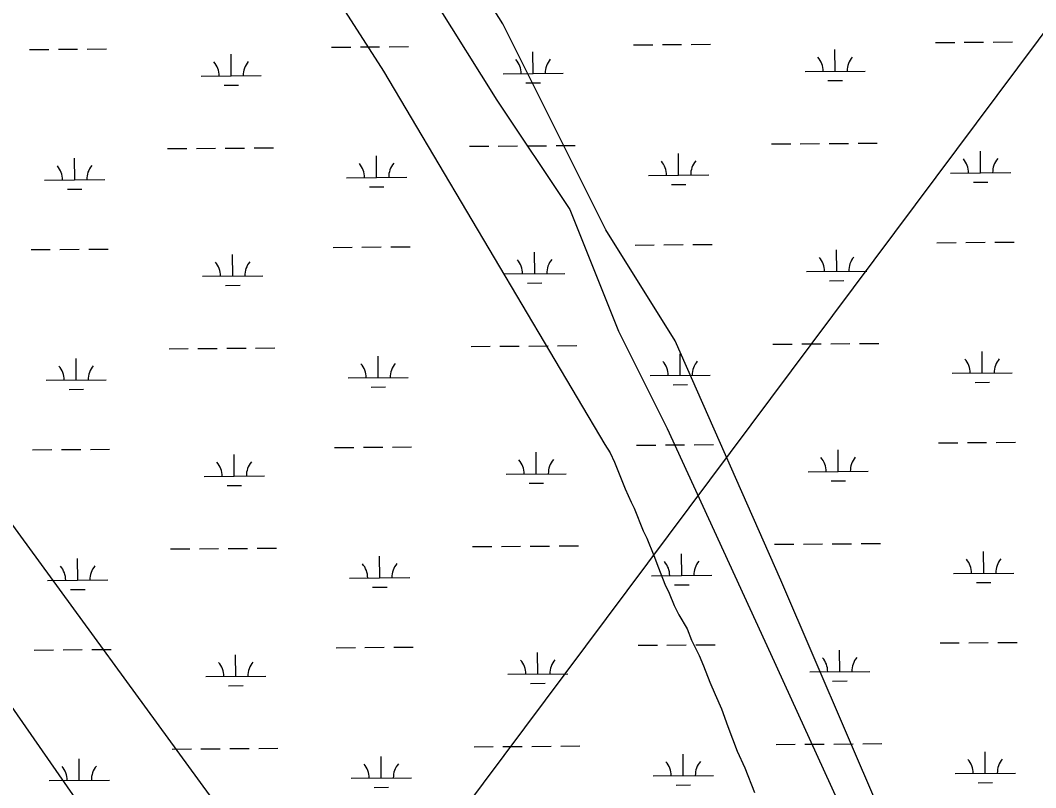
# Model space of a CAD drawing. Extents: x 3540316 to 3578335, y 553172 to 578787.
# Drawn here: x 3567171 to 3568859, y 568761 to 570036 of the extents above; entities that cross this region are included whole.
import ezdxf

# ---------------------------------------------------------------- set-up
doc = ezdxf.new("R2010")
doc.units = 0
for name, color, linetype in [('V-SITE-VEGE', 7, 'Continuous'), ('V-TOPO-BNDY', 7, 'Continuous'), ('V-UTIL-LINE', 7, 'Continuous'), ('V-WETL-SWMP', 7, 'Continuous')]:
    doc.layers.add(name, color=color, linetype=linetype)

msp = doc.modelspace()

# ---------------------------------------------------------------- linework, layer by layer
at = {"layer": 'V-SITE-VEGE'}
for p, q in [((3567973.4, 570030.2), (3566822.5, 571865.6)), ((3567321.7, 570658.9), (3567774.6, 569951.6)), ((3568144.4, 569688.1), (3567973.4, 570030.2)), ((3567774.6, 569951.6), (3568142.9, 569331)), ((3567594.1, 568600.9), (3566639.5, 569907.7)), ((3568259.9, 569503.1), (3568144.4, 569688.1)), ((3568435.5, 569105.5), (3568259.9, 569503.1)), ((3566845.7, 569342.2), (3567510.1, 568386.9)), ((3568142.9, 569331), (3568151.4, 569317)), ((3568151.4, 569317), (3568158.8, 569301.9)), ((3568158.8, 569301.9), (3568176.8, 569257.6)), ((3568176.8, 569257.6), (3568186.3, 569235)), ((3568186.3, 569235), (3568191.6, 569225.2)), ((3568191.6, 569225.2), (3568206.4, 569187.5)), ((3568206.4, 569187.5), (3568212.8, 569175.6)), ((3568212.8, 569175.6), (3568224.4, 569146.5)), ((3568224.4, 569146.5), (3568231.7, 569126)), ((3568231.7, 569126), (3568242.3, 569099)), ((3568242.3, 569099), (3568249.7, 569083.9)), ((3568907, 568005.2), (3568435.5, 569105.5)), ((3568249.7, 569083.9), (3568258.2, 569063.4)), ((3568258.2, 569063.4), (3568265.6, 569048.2)), ((3568265.6, 569048.2), (3568279.4, 569024.5)), ((3568279.4, 569024.5), (3568286.8, 569006.1)), ((3568286.8, 569006.1), (3568299.5, 568980.2)), ((3568299.5, 568980.2), (3568306.9, 568963)), ((3568306.9, 568963), (3568317.5, 568936)), ((3568317.5, 568936), (3568325.9, 568915.5)), ((3568325.9, 568915.5), (3568336.5, 568891.7)), ((3568336.5, 568891.7), (3568347, 568862.6)), ((3568347, 568862.6), (3568362.9, 568821.6)), ((3568362.9, 568821.6), (3568375.6, 568793.5)), ((3568375.6, 568793.5), (3568391.4, 568752.5))]:
    msp.add_line(p, q, dxfattribs=at)
at = {"layer": 'V-TOPO-BNDY'}
msp.add_line((3574076.3, 576984.9), (3560418.9, 558695.9), dxfattribs=at)
at = {"layer": 'V-UTIL-LINE'}
msp.add_lwpolyline([(3567296.1, 570994.9), (3567478, 570701.8), (3567629.6, 570459.3), (3567740.8, 570277.3), (3567862, 570065.1), (3567963.1, 569903.4), (3568084.4, 569721.5), (3568165.2, 569519.4), (3568246.1, 569357.7), (3568417.9, 568983.7), (3568529.1, 568741.2), (3568620, 568518.8), (3568721.1, 568286.4), (3568801.9, 568094.3), (3568852.5, 567882.1), (3568923.2, 567740.6), (3569024.3, 567599.1), (3569074.8, 567467.7), (3569125.3, 567356.6), (3569196.1, 567194.9), (3569236.5, 567033.2)], dxfattribs=at)
at = {"layer": 'V-WETL-SWMP'}
for p, q in [((3567186.5, 569987.5), (3567218.5, 569987.8)), ((3567234.5, 569987.9), (3567266.5, 569988.2)), ((3567282.5, 569988.3), (3567314.5, 569988.5)), ((3567688.4, 569991.4), (3567720.4, 569991.7)), ((3567736.4, 569991.8), (3567768.4, 569992)), ((3567784.4, 569992.2), (3567816.4, 569992.4)), ((3568190.3, 569995.3), (3568222.3, 569995.5)), ((3568238.3, 569995.7), (3568270.3, 569995.9)), ((3568286.3, 569996), (3568318.3, 569996.3)), ((3568525.5, 569951.4), (3568525.2, 569987.4)), ((3568692.2, 569999.2), (3568724.2, 569999.4)), ((3568740.2, 569999.5), (3568772.2, 569999.8)), ((3568788.2, 569999.9), (3568820.2, 570000.1)), ((3567521.7, 569943.7), (3567521.5, 569979.7)), ((3568023.6, 569947.6), (3568023.3, 569983.6)), ((3567471.7, 569943.3), (3567571.7, 569944.1)), ((3567973.6, 569947.2), (3568073.6, 569948)), ((3568475.5, 569951), (3568575.5, 569951.8)), ((3567509.8, 569928.2), (3567533.8, 569928.4)), ((3568011.7, 569932), (3568035.7, 569932.2)), ((3568513.6, 569935.9), (3568537.6, 569936.1)), ((3567415.8, 569822.8), (3567447.8, 569823.1)), ((3567463.8, 569823.2), (3567495.8, 569823.4)), ((3567511.8, 569823.5), (3567543.8, 569823.8)), ((3567559.8, 569823.9), (3567591.8, 569824.2)), ((3567917.7, 569826.7), (3567949.7, 569826.9)), ((3567965.7, 569827), (3567997.7, 569827.3)), ((3568013.7, 569827.4), (3568045.7, 569827.7)), ((3568061.7, 569827.8), (3568093.7, 569828)), ((3568419.6, 569830.5), (3568451.6, 569830.8)), ((3568467.6, 569830.9), (3568499.6, 569831.2)), ((3568515.6, 569831.3), (3568547.6, 569831.5)), ((3568563.6, 569831.7), (3568595.6, 569831.9)), ((3568767.3, 569782.5), (3568767, 569818.5)), ((3567261.6, 569770.9), (3567261.3, 569806.9)), ((3567763.5, 569774.7), (3567763.2, 569810.7)), ((3568265.4, 569778.6), (3568265.1, 569814.6)), ((3567211.6, 569770.5), (3567311.6, 569771.3)), ((3567713.5, 569774.4), (3567813.5, 569775.1)), ((3568215.4, 569778.2), (3568315.4, 569779)), ((3568717.3, 569782.1), (3568817.3, 569782.9)), ((3567249.7, 569755.4), (3567273.7, 569755.5)), ((3567751.6, 569759.2), (3567775.6, 569759.4)), ((3568253.5, 569763.1), (3568277.5, 569763.3)), ((3568755.4, 569767), (3568779.4, 569767.1)), ((3568694.8, 569666.5), (3568726.8, 569666.7)), ((3568742.8, 569666.9), (3568774.8, 569667.1)), ((3568790.8, 569667.2), (3568822.8, 569667.5)), ((3567189.1, 569654.9), (3567221.1, 569655.1)), ((3567237.1, 569655.2), (3567269.1, 569655.5)), ((3567285.1, 569655.6), (3567317.1, 569655.9)), ((3567691, 569658.7), (3567723, 569659)), ((3567739, 569659.1), (3567771, 569659.4)), ((3567787, 569659.5), (3567819, 569659.7)), ((3568026.2, 569614.9), (3568025.9, 569650.9)), ((3568192.9, 569662.6), (3568224.9, 569662.9)), ((3568240.9, 569663), (3568272.9, 569663.2)), ((3568288.9, 569663.4), (3568320.9, 569663.6)), ((3568528.1, 569618.8), (3568527.8, 569654.8)), ((3567524.3, 569611), (3567524, 569647)), ((3568478.1, 569618.4), (3568578.1, 569619.2)), ((3567474.3, 569610.6), (3567574.3, 569611.4)), ((3567976.2, 569614.5), (3568076.2, 569615.3)), ((3568014.3, 569599.4), (3568038.3, 569599.6)), ((3568516.2, 569603.2), (3568540.2, 569603.4)), ((3567512.4, 569595.5), (3567536.4, 569595.7)), ((3568422.2, 569497.9), (3568454.2, 569498.1)), ((3568470.2, 569498.2), (3568502.2, 569498.5)), ((3568518.2, 569498.6), (3568550.2, 569498.9)), ((3568566.2, 569499), (3568598.2, 569499.2)), ((3567418.4, 569490.1), (3567450.4, 569490.4)), ((3567466.4, 569490.5), (3567498.4, 569490.8)), ((3567514.4, 569490.9), (3567546.4, 569491.1)), ((3567562.4, 569491.3), (3567594.4, 569491.5)), ((3567920.3, 569494), (3567952.3, 569494.3)), ((3567968.3, 569494.4), (3568000.3, 569494.6)), ((3568016.3, 569494.7), (3568048.3, 569495)), ((3568064.3, 569495.1), (3568096.3, 569495.4)), ((3568268, 569445.9), (3568267.7, 569481.9)), ((3568769.9, 569449.8), (3568769.6, 569485.8)), ((3567264.2, 569438.2), (3567263.9, 569474.2)), ((3567766.1, 569442.1), (3567765.8, 569478.1)), ((3568719.9, 569449.4), (3568819.9, 569450.2)), ((3567214.2, 569437.8), (3567314.2, 569438.6)), ((3567716.1, 569441.7), (3567816.1, 569442.5)), ((3568218, 569445.6), (3568318, 569446.3)), ((3568256.1, 569430.4), (3568280.1, 569430.6)), ((3568758, 569434.3), (3568782, 569434.5)), ((3567252.3, 569422.7), (3567276.3, 569422.9)), ((3567754.2, 569426.6), (3567778.2, 569426.7)), ((3568195.5, 569330), (3568227.5, 569330.2)), ((3568243.5, 569330.3), (3568275.4, 569330.6)), ((3568291.4, 569330.7), (3568323.4, 569330.9)), ((3568697.3, 569333.8), (3568729.3, 569334.1)), ((3568745.3, 569334.2), (3568777.3, 569334.4)), ((3568793.3, 569334.6), (3568825.3, 569334.8)), ((3567191.7, 569322.2), (3567223.7, 569322.5)), ((3567239.7, 569322.6), (3567271.7, 569322.8)), ((3567287.7, 569323), (3567319.7, 569323.2)), ((3567526.9, 569278.4), (3567526.6, 569314.4)), ((3567693.6, 569326.1), (3567725.6, 569326.3)), ((3567741.6, 569326.5), (3567773.6, 569326.7)), ((3567789.6, 569326.8), (3567821.6, 569327.1)), ((3568028.8, 569282.2), (3568028.5, 569318.2)), ((3568530.6, 569286.1), (3568530.4, 569322.1)), ((3567476.9, 569278), (3567576.9, 569278.8)), ((3567978.8, 569281.8), (3568078.7, 569282.6)), ((3568480.6, 569285.7), (3568580.6, 569286.5)), ((3567515, 569262.8), (3567539, 569263)), ((3568016.9, 569266.7), (3568040.9, 569266.9)), ((3568518.8, 569270.6), (3568542.8, 569270.8)), ((3567922.8, 569161.3), (3567954.8, 569161.6)), ((3567970.8, 569161.7), (3568002.8, 569162)), ((3568018.8, 569162.1), (3568050.8, 569162.3)), ((3568066.8, 569162.5), (3568098.8, 569162.7)), ((3568424.7, 569165.2), (3568456.7, 569165.5)), ((3568472.7, 569165.6), (3568504.7, 569165.8)), ((3568520.7, 569166), (3568552.7, 569166.2)), ((3568568.7, 569166.3), (3568600.7, 569166.6)), ((3567420.9, 569157.5), (3567452.9, 569157.7)), ((3567468.9, 569157.8), (3567500.9, 569158.1)), ((3567516.9, 569158.2), (3567548.9, 569158.5)), ((3567564.9, 569158.6), (3567596.9, 569158.8)), ((3567768.6, 569109.4), (3567768.4, 569145.4)), ((3568270.5, 569113.3), (3568270.3, 569149.3)), ((3568772.4, 569117.2), (3568772.1, 569153.1)), ((3567266.7, 569105.5), (3567266.5, 569141.5)), ((3567718.6, 569109), (3567818.6, 569109.8)), ((3568220.5, 569112.9), (3568320.5, 569113.7)), ((3568722.4, 569116.8), (3568822.4, 569117.5)), ((3567216.7, 569105.2), (3567316.7, 569105.9)), ((3567756.8, 569093.9), (3567780.8, 569094.1)), ((3568258.7, 569097.8), (3568282.7, 569097.9)), ((3568760.5, 569101.6), (3568784.5, 569101.8)), ((3567254.9, 569090), (3567278.9, 569090.2)), ((3567696.1, 568993.4), (3567728.1, 568993.7)), ((3567744.1, 568993.8), (3567776.1, 568994)), ((3567792.1, 568994.2), (3567824.1, 568994.4)), ((3568198, 568997.3), (3568230, 568997.5)), ((3568246, 568997.7), (3568278, 568997.9)), ((3568294, 568998), (3568326, 568998.3)), ((3568699.9, 569001.2), (3568731.9, 569001.4)), ((3568747.9, 569001.5), (3568779.9, 569001.8)), ((3568795.9, 569001.9), (3568827.9, 569002.1)), ((3567194.2, 568989.5), (3567226.2, 568989.8)), ((3567242.2, 568989.9), (3567274.2, 568990.2)), ((3567290.2, 568990.3), (3567322.2, 568990.5)), ((3567529.4, 568945.7), (3567529.1, 568981.7)), ((3568031.3, 568949.6), (3568031, 568985.6)), ((3568533.2, 568953.4), (3568532.9, 568989.4)), ((3567479.4, 568945.3), (3567579.4, 568946.1)), ((3567981.3, 568949.2), (3568081.3, 568950)), ((3568483.2, 568953.1), (3568583.2, 568953.8)), ((3567517.5, 568930.2), (3567541.5, 568930.4)), ((3568019.4, 568934), (3568043.4, 568934.2)), ((3568521.3, 568937.9), (3568545.3, 568938.1)), ((3567423.5, 568824.8), (3567455.5, 568825.1)), ((3567471.5, 568825.2), (3567503.5, 568825.4)), ((3567519.5, 568825.6), (3567551.5, 568825.8)), ((3567567.5, 568825.9), (3567599.5, 568826.2)), ((3567925.4, 568828.7), (3567957.4, 568828.9)), ((3567973.4, 568829), (3568005.4, 568829.3)), ((3568021.4, 568829.4), (3568053.4, 568829.7)), ((3568069.4, 568829.8), (3568101.4, 568830)), ((3568427.3, 568832.5), (3568459.3, 568832.8)), ((3568475.3, 568832.9), (3568507.3, 568833.2)), ((3568523.3, 568833.3), (3568555.3, 568833.5)), ((3568571.3, 568833.7), (3568603.3, 568833.9)), ((3567269.3, 568772.9), (3567269, 568808.9)), ((3567771.2, 568776.7), (3567770.9, 568812.7)), ((3568273.1, 568780.6), (3568272.8, 568816.6)), ((3568775, 568784.5), (3568774.7, 568820.5)), ((3567219.3, 568772.5), (3567319.3, 568773.3)), ((3567721.2, 568776.4), (3567821.2, 568777.1)), ((3568223.1, 568780.2), (3568323.1, 568781)), ((3568725, 568784.1), (3568825, 568784.9)), ((3567759.3, 568761.2), (3567783.3, 568761.4)), ((3568261.2, 568765.1), (3568285.2, 568765.3)), ((3568763.1, 568769), (3568787.1, 568769.1))]:
    msp.add_line(p, q, dxfattribs=at)
for centre, start, end in [((3567968.4, 569947.6), 359.6699, 41.2135), ((3568078.9, 569948.5), 139.6699, 181.2135), ((3568470.3, 569951.5), 359.6699, 41.2135), ((3568580.8, 569952.3), 139.6699, 181.2135), ((3567466.5, 569943.7), 359.6699, 41.2135), ((3567577, 569944.6), 139.6699, 181.2135), ((3568210.2, 569778.7), 359.6699, 41.2135), ((3568320.6, 569779.5), 139.6699, 181.2135), ((3568712.1, 569782.5), 359.6699, 41.2135), ((3568822.5, 569783.4), 139.6699, 181.2135), ((3567206.4, 569770.9), 359.6699, 41.2135), ((3567316.9, 569771.8), 139.6699, 181.2135), ((3567708.3, 569774.8), 359.6699, 41.2135), ((3567818.7, 569775.6), 139.6699, 181.2135), ((3567469, 569611.1), 359.6699, 41.2135), ((3567579.5, 569611.9), 139.6699, 181.2135), ((3567970.9, 569614.9), 359.6699, 41.2135), ((3568081.4, 569615.8), 139.6699, 181.2135), ((3568472.8, 569618.8), 359.6699, 41.2135), ((3568583.3, 569619.7), 139.6699, 181.2135), ((3567710.8, 569442.1), 359.6699, 41.2135), ((3567821.3, 569443), 139.6699, 181.2135), ((3568212.7, 569446), 359.6699, 41.2135), ((3568323.2, 569446.8), 139.6699, 181.2135), ((3568714.6, 569449.9), 359.6699, 41.2135), ((3568825.1, 569450.7), 139.6699, 181.2135), ((3567208.9, 569438.3), 359.6699, 41.2135), ((3567319.4, 569439.1), 139.6699, 181.2135), ((3567471.6, 569278.4), 359.6699, 41.2135), ((3567582.1, 569279.3), 139.6699, 181.2135), ((3567973.5, 569282.3), 359.6699, 41.2135), ((3568084, 569283.1), 139.6699, 181.2135), ((3568475.4, 569286.2), 359.6699, 41.2135), ((3568585.9, 569287), 139.6699, 181.2135), ((3567211.5, 569105.6), 359.6699, 41.2135), ((3567322, 569106.4), 139.6699, 181.2135), ((3567713.4, 569109.5), 359.6699, 41.2135), ((3567823.9, 569110.3), 139.6699, 181.2135), ((3568215.3, 569113.3), 359.6699, 41.2135), ((3568325.8, 569114.2), 139.6699, 181.2135), ((3568717.2, 569117.2), 359.6699, 41.2135), ((3568827.7, 569118.1), 139.6699, 181.2135), ((3568478, 568953.5), 359.6699, 41.2135), ((3568588.4, 568954.3), 139.6699, 181.2135), ((3567474.2, 568945.8), 359.6699, 41.2135), ((3567584.7, 568946.6), 139.6699, 181.2135), ((3567976.1, 568949.6), 359.6699, 41.2135), ((3568086.6, 568950.5), 139.6699, 181.2135), ((3568719.7, 568784.5), 359.6699, 41.2135), ((3568830.2, 568785.4), 139.6699, 181.2135), ((3567214.1, 568772.9), 359.6699, 41.2135), ((3567324.5, 568773.8), 139.6699, 181.2135), ((3567716, 568776.8), 359.6699, 41.2135), ((3567826.4, 568777.6), 139.6699, 181.2135), ((3568217.9, 568780.7), 359.6699, 41.2135), ((3568328.3, 568781.5), 139.6699, 181.2135)]:
    msp.add_arc(centre, 35.2, start, end, dxfattribs=at)

doc.saveas('drawing.dxf')
